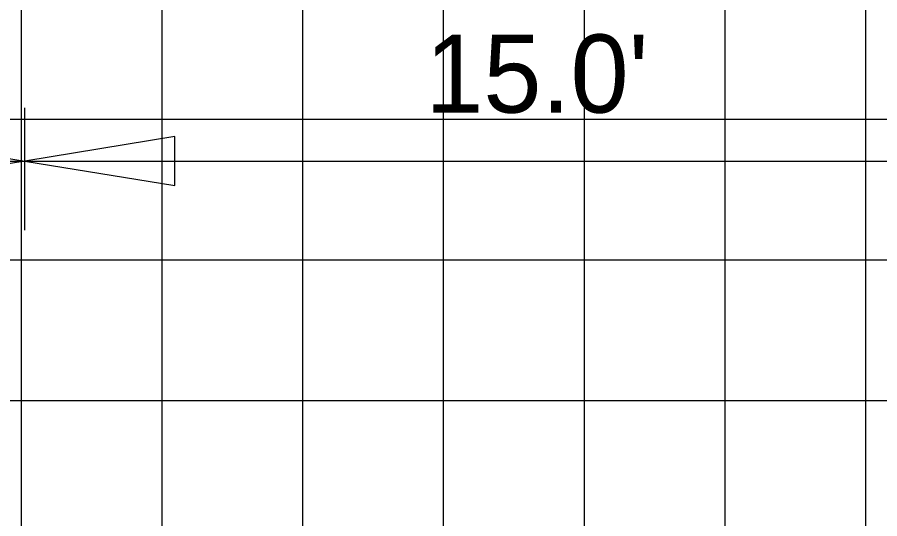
# Model space of a CAD drawing. Extents: x 2193008 to 2198143, y 1236112 to 1237864.
# Drawn here: x 2196158.65 to 2196170.9, y 1237203.43 to 1237210.55 of the extents above; entities that cross this region are included whole.
import ezdxf

# ---------------------------------------------------------------- set-up
doc = ezdxf.new("R2010")
doc.units = 0
for name, color, linetype in [('GSDIMS', 7, 'Continuous'), ('Level 55', 7, 'Continuous'), ('M-ROADS', 7, 'Continuous')]:
    doc.layers.add(name, color=color, linetype=linetype)

msp = doc.modelspace()

# ---------------------------------------------------------------- linework, layer by layer
at = {"layer": 'GSDIMS'}
for p, q in [((2196158.758, 1237207.526), (2196158.758, 1237209.267)), ((2196146.27, 1237208.509), (2196158.758, 1237208.509)), ((2196158.758, 1237208.509), (2196173.743, 1237208.509))]:
    msp.add_line(p, q, dxfattribs=at)
for points in [[(2196158.758, 1237208.509), (2196156.629, 1237208.162), (2196156.629, 1237208.856)], [(2196158.758, 1237208.509), (2196160.886, 1237208.162), (2196160.886, 1237208.856)]]:
    msp.add_lwpolyline(points, close=True, dxfattribs=at)
at = {"layer": 'M-ROADS'}
for p, q in [((2196158.707, 1237163.106), (2196158.707, 1237223.106)), ((2196160.707, 1237163.106), (2196160.707, 1237223.106)), ((2196162.707, 1237163.106), (2196162.707, 1237223.106)), ((2196164.707, 1237163.106), (2196164.707, 1237223.106)), ((2196166.707, 1237163.106), (2196166.707, 1237223.106)), ((2196168.707, 1237163.106), (2196168.707, 1237223.106)), ((2196170.707, 1237163.106), (2196170.707, 1237223.106)), ((2196074.707, 1237209.106), (2196204.707, 1237209.106)), ((2196074.707, 1237207.106), (2196204.707, 1237207.106)), ((2196074.707, 1237205.106), (2196204.707, 1237205.106))]:
    msp.add_line(p, q, dxfattribs=at)

# ---------------------------------------------------------------- texts
at = {"layer": 'Level 55'}
msp.add_text("15.0'", height=1.1105, dxfattribs=at).set_placement((2196164.446, 1237209.197))

doc.saveas('drawing.dxf')
